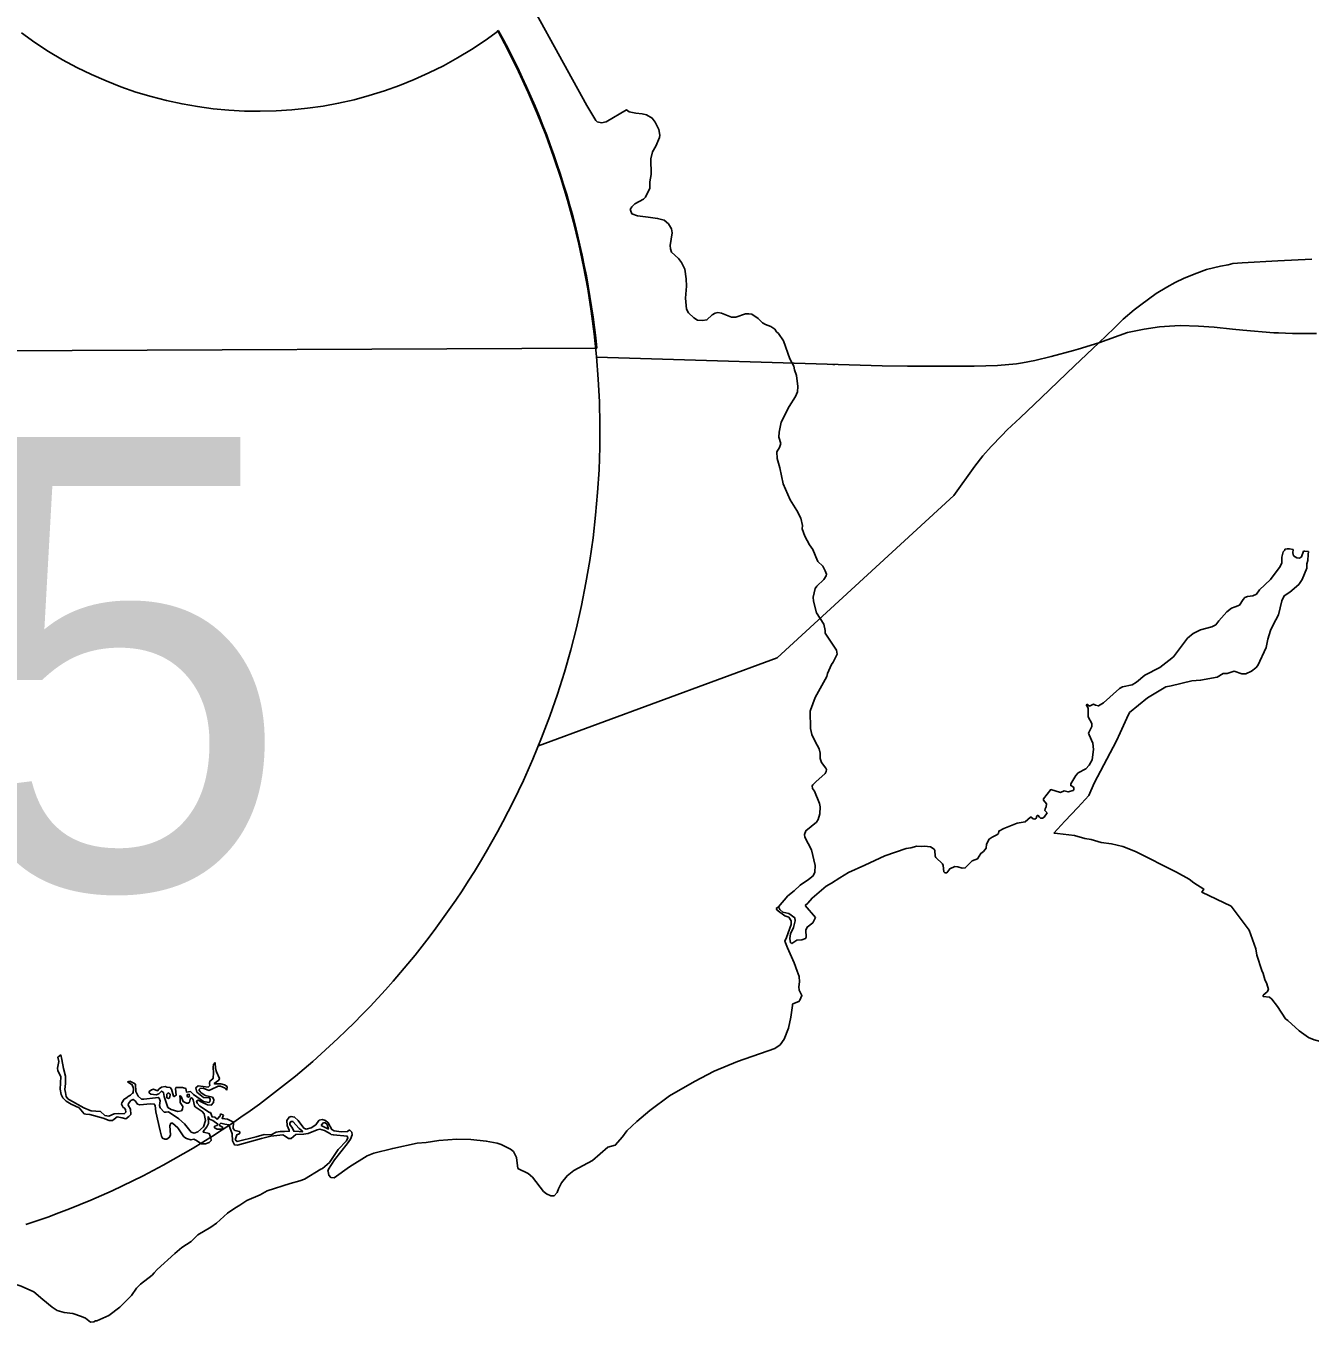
# Model space of a CAD drawing. Extents: x 0 to 2603, y -226 to 830.
# Drawn here: x 88.41 to 98.95, y 486.03 to 496.67 of the extents above; entities that cross this region are included whole.
import ezdxf

# ---------------------------------------------------------------- set-up
doc = ezdxf.new("R2010")
doc.units = 0
for name, color, linetype in [('CT_TSH_Map_Interstate_Roads', 7, 'Continuous'), ('CT_TSH_Map_Town_Limits', 7, 'Continuous'), ('CT_TSH_Map_US_and_State_Routes', 7, 'Continuous')]:
    doc.layers.add(name, color=color, linetype=linetype)

msp = doc.modelspace()

# ---------------------------------------------------------------- linework, layer by layer
at = {"layer": 'CT_TSH_Map_Interstate_Roads'}
for p, q in [((98.28, 494.711), (98.216, 494.7)), ((97.217, 494.071), (97.018, 493.881)), ((93.097, 494.025), (83.664, 493.985)), ((96.2, 493.056), (96.028, 492.817))]:
    msp.add_line(p, q, dxfattribs=at)
for points in [[(98.216, 494.7), (98.103, 494.671), (98.022, 494.643), (97.919, 494.602), (97.845, 494.565), (97.775, 494.527)], [(98.966, 494.756), (98.687, 494.742), (98.396, 494.727), (98.319, 494.72), (98.28, 494.711)], [(97.775, 494.527), (97.689, 494.474), (97.563, 494.383), (97.508, 494.34), (97.419, 494.263), (97.343, 494.19), (97.217, 494.071)], [(97.018, 493.881), (96.747, 493.622), (96.572, 493.453)], [(96.572, 493.453), (96.465, 493.356), (96.423, 493.31), (96.335, 493.219), (96.267, 493.141), (96.2, 493.056)], [(96.028, 492.817), (94.577, 491.482), (92.617, 490.761)]]:
    msp.add_lwpolyline(points, dxfattribs=at)
for centre, radius, start, end in [((90.319, 499.235), 3.264, 233.3979, 307.1378), ((86.258, 493.346), 6.864, 288.272, 28.6609), ((86.267, 493.341), 6.864, 5.7168, 28.6609)]:
    msp.add_arc(centre, radius, start, end, dxfattribs=at)
at = {"layer": 'CT_TSH_Map_Town_Limits'}
for points in [[(92.366, 497.2), (93.014, 496.02), (93.089, 495.897), (93.1, 495.884), (93.136, 495.877), (93.174, 495.886), (93.339, 495.982), (93.363, 495.966), (93.417, 495.955), (93.468, 495.951), (93.505, 495.943), (93.552, 495.916), (93.575, 495.882), (93.605, 495.823), (93.613, 495.775), (93.612, 495.755), (93.582, 495.684), (93.553, 495.639), (93.541, 495.58), (93.542, 495.452), (93.532, 495.393), (93.531, 495.34), (93.495, 495.265), (93.479, 495.249), (93.41, 495.21), (93.383, 495.186), (93.371, 495.166), (93.372, 495.159), (93.385, 495.13), (93.431, 495.112), (93.517, 495.101), (93.596, 495.091), (93.649, 495.076), (93.686, 495.046), (93.709, 495.006), (93.714, 494.972), (93.7, 494.868), (93.701, 494.842), (93.711, 494.813), (93.768, 494.761), (93.792, 494.73), (93.82, 494.675), (93.83, 494.595), (93.832, 494.535), (93.826, 494.437), (93.834, 494.346), (93.848, 494.317), (93.892, 494.276), (93.923, 494.255), (93.963, 494.252), (94, 494.258), (94.043, 494.299), (94.069, 494.312), (94.091, 494.318), (94.119, 494.314), (94.201, 494.281), (94.237, 494.28), (94.317, 494.308), (94.344, 494.309), (94.37, 494.304)], [(94.37, 494.304), (94.42, 494.27), (94.457, 494.233), (94.481, 494.22), (94.526, 494.205), (94.558, 494.181), (94.572, 494.161), (94.588, 494.146), (94.63, 494.085), (94.682, 493.937), (94.714, 493.879), (94.72, 493.847), (94.736, 493.802), (94.747, 493.711), (94.744, 493.668), (94.727, 493.629), (94.675, 493.546), (94.611, 493.419), (94.594, 493.336), (94.592, 493.296), (94.606, 493.242), (94.597, 493.209), (94.575, 493.175), (94.576, 493.121), (94.6, 493.043), (94.627, 492.911), (94.683, 492.781), (94.739, 492.694), (94.771, 492.631), (94.784, 492.569), (94.783, 492.543), (94.805, 492.481), (94.844, 492.411), (94.87, 492.373), (94.89, 492.325), (94.896, 492.313), (94.912, 492.274), (94.951, 492.235), (94.972, 492.198), (94.982, 492.171), (94.979, 492.157), (94.961, 492.127), (94.904, 492.071), (94.89, 492.053), (94.874, 491.981), (94.876, 491.949), (94.899, 491.853), (94.959, 491.76), (94.972, 491.706), (94.971, 491.686), (95.063, 491.546), (95.07, 491.514), (95.038, 491.447), (95.023, 491.429), (94.991, 491.355), (94.984, 491.329), (94.89, 491.156), (94.85, 491.053), (94.848, 491.045), (94.851, 490.903), (94.862, 490.854), (94.888, 490.796), (94.921, 490.736), (94.931, 490.699), (94.931, 490.656), (94.94, 490.622), (94.978, 490.577), (94.982, 490.565), (94.98, 490.548), (94.972, 490.534), (94.895, 490.464), (94.869, 490.44), (94.865, 490.431), (94.867, 490.41), (94.883, 490.389), (94.925, 490.286), (94.929, 490.26), (94.927, 490.202), (94.913, 490.156), (94.899, 490.134), (94.812, 490.063), (94.801, 490.032), (94.804, 490.01), (94.86, 489.907), (94.89, 489.778), (94.887, 489.722), (94.874, 489.693), (94.834, 489.661), (94.766, 489.617), (94.718, 489.569), (94.666, 489.528), (94.588, 489.437)], [(95.035, 493.892), (95.052, 493.891)], [(98.742, 492.365), (98.732, 492.354), (98.721, 492.31), (98.721, 492.262), (98.708, 492.232), (98.627, 492.127), (98.538, 492.041), (98.512, 492.006), (98.483, 491.991), (98.439, 491.986), (98.417, 491.977), (98.402, 491.963), (98.372, 491.916), (98.337, 491.901), (98.307, 491.89), (98.269, 491.86), (98.202, 491.786)], [(98.936, 492.331), (98.933, 492.283), (98.925, 492.255), (98.926, 492.219), (98.888, 492.127), (98.861, 492.086), (98.785, 492.021), (98.739, 491.993), (98.72, 491.951), (98.692, 491.836), (98.65, 491.754), (98.626, 491.707), (98.605, 491.635), (98.591, 491.567), (98.524, 491.42), (98.508, 491.4)], [(98.746, 492.375), (98.745, 492.371), (98.742, 492.365)], [(98.765, 492.379), (98.746, 492.375)], [(98.814, 492.372), (98.783, 492.377), (98.765, 492.379)], [(98.811, 492.346), (98.814, 492.372)], [(98.866, 492.3), (98.844, 492.303), (98.815, 492.321), (98.811, 492.346)], [(98.898, 492.36), (98.881, 492.312), (98.866, 492.3)], [(98.938, 492.357), (98.909, 492.358), (98.898, 492.36)], [(98.938, 492.357), (98.936, 492.331)], [(98.202, 491.786), (98.178, 491.755), (98.145, 491.738), (98.053, 491.714), (97.993, 491.683), (97.947, 491.643), (97.831, 491.492), (97.793, 491.46), (97.718, 491.402)], [(97.718, 491.402), (97.596, 491.34), (97.528, 491.283), (97.491, 491.26), (97.412, 491.245), (97.389, 491.232), (97.257, 491.113), (97.214, 491.088), (97.191, 491.093), (97.175, 491.101), (97.142, 491.086)], [(98.508, 491.4), (98.471, 491.374), (98.425, 491.351), (98.393, 491.35), (98.33, 491.374), (98.272, 491.354), (98.24, 491.353), (98.19, 491.325), (98.053, 491.298), (97.982, 491.294), (97.811, 491.254)], [(97.768, 491.244), (97.618, 491.155), (97.471, 491.033), (97.448, 490.987), (97.393, 490.866), (97.362, 490.801)], [(97.811, 491.254), (97.768, 491.244)], [(97.13, 491.066), (97.13, 490.998), (97.16, 490.944), (97.161, 490.919), (97.134, 490.865), (97.138, 490.849), (97.168, 490.783), (97.173, 490.731), (97.162, 490.645), (97.139, 490.601), (97.112, 490.571), (97.047, 490.538), (97.028, 490.517), (96.988, 490.448), (96.988, 490.434), (97.008, 490.423)], [(97.119, 491.102), (97.113, 491.096)], [(97.113, 491.096), (97.123, 491.086), (97.13, 491.066)], [(97.142, 491.086), (97.119, 491.102)], [(97.362, 490.801), (97.179, 490.454), (97.136, 490.353), (97.045, 490.253), (96.939, 490.142), (96.849, 490.043)], [(97.008, 490.423), (97.013, 490.415), (97.013, 490.401), (97.006, 490.392), (96.966, 490.382), (96.933, 490.39), (96.902, 490.378), (96.823, 490.4), (96.764, 490.324), (96.764, 490.313), (96.789, 490.284), (96.786, 490.26), (96.777, 490.243), (96.776, 490.23), (96.795, 490.21)], [(96.795, 490.21), (96.769, 490.175), (96.755, 490.167)], [(96.755, 490.167), (96.739, 490.167), (96.73, 490.173), (96.721, 490.187), (96.712, 490.187), (96.706, 490.178), (96.706, 490.168), (96.693, 490.159), (96.679, 490.161), (96.663, 490.173), (96.656, 490.173), (96.613, 490.136), (96.547, 490.126), (96.439, 490.082), (96.397, 490.06), (96.393, 490.04), (96.38, 490.029)], [(96.38, 490.029), (96.343, 490.009), (96.318, 489.994), (96.296, 489.953), (96.293, 489.919), (96.27, 489.892), (96.248, 489.876), (96.222, 489.833), (96.179, 489.816), (96.121, 489.758), (96.097, 489.754), (96.061, 489.766)], [(97.959, 489.666), (97.855, 489.722), (97.519, 489.892), (97.416, 489.933), (97.321, 489.955), (97.236, 489.967), (97.155, 489.992), (97.103, 489.999), (97.019, 490.024), (96.88, 490.04), (96.849, 490.043)], [(95.675, 489.923), (95.637, 489.918), (95.461, 489.856)], [(95.786, 489.935), (95.759, 489.933), (95.724, 489.936), (95.675, 489.923)], [(96.061, 489.766), (96.035, 489.769), (95.994, 489.75), (95.969, 489.717), (95.955, 489.718), (95.946, 489.726), (95.941, 489.777), (95.935, 489.792), (95.88, 489.842), (95.873, 489.855), (95.871, 489.9), (95.866, 489.91), (95.836, 489.93), (95.786, 489.935)], [(95.296, 489.779), (95.163, 489.721), (95.093, 489.677), (95.022, 489.631), (94.979, 489.607), (94.864, 489.51), (94.828, 489.467)], [(95.461, 489.856), (95.296, 489.779)], [(98.305, 489.444), (98.064, 489.557), (98.079, 489.583), (97.998, 489.635), (97.959, 489.666)], [(94.828, 489.467), (94.808, 489.45)], [(94.568, 489.423), (94.588, 489.437)], [(94.568, 489.423), (94.576, 489.411)], [(94.576, 489.411), (94.641, 489.365), (94.673, 489.353), (94.692, 489.324), (94.691, 489.292), (94.653, 489.185), (94.641, 489.157), (94.663, 489.1)], [(94.588, 489.437), (94.599, 489.417)], [(94.599, 489.417), (94.624, 489.395), (94.673, 489.382), (94.721, 489.348), (94.724, 489.323), (94.712, 489.268), (94.688, 489.216), (94.681, 489.177), (94.687, 489.143), (94.692, 489.142)], [(94.893, 489.351), (94.871, 489.307), (94.823, 489.271), (94.813, 489.247), (94.816, 489.188), (94.811, 489.177), (94.781, 489.167), (94.74, 489.165), (94.698, 489.136), (94.692, 489.142)], [(94.808, 489.45), (94.893, 489.351)], [(98.305, 489.444), (98.452, 489.246), (98.506, 489.093), (98.516, 489.041), (98.557, 488.915), (98.568, 488.889), (98.581, 488.841), (98.596, 488.804), (98.61, 488.759), (98.6, 488.741)], [(94.663, 489.1), (94.716, 488.978), (94.742, 488.909), (94.759, 488.866), (94.761, 488.821), (94.754, 488.782), (94.759, 488.754), (94.78, 488.709), (94.764, 488.67), (94.756, 488.659), (94.707, 488.642), (94.703, 488.636)], [(98.6, 488.741), (98.567, 488.712), (98.567, 488.702), (98.62, 488.697), (98.639, 488.68), (98.686, 488.618), (98.751, 488.519), (98.769, 488.504)], [(92.781, 487.121), (92.807, 487.171), (92.853, 487.229), (92.907, 487.271), (93.062, 487.354), (93.186, 487.465), (93.248, 487.48), (93.308, 487.549), (93.344, 487.597), (93.425, 487.676), (93.531, 487.764), (93.693, 487.885), (93.898, 488.002), (94.06, 488.089), (94.252, 488.168), (94.559, 488.274), (94.601, 488.304), (94.634, 488.351), (94.67, 488.442), (94.69, 488.532), (94.704, 488.627), (94.703, 488.636)], [(98.769, 488.504), (98.862, 488.418), (98.939, 488.365), (98.987, 488.345), (99.061, 488.327), (99.108, 488.338), (99.137, 488.352), (99.232, 488.371), (99.372, 488.384), (99.387, 488.382)], [(88.673, 488.204), (88.679, 488.168), (88.668, 488.113), (88.673, 488.09), (88.696, 488.044), (88.694, 487.989)], [(88.697, 488.221), (88.673, 488.204)], [(88.697, 488.221), (88.705, 488.185), (88.718, 488.109)], [(88.718, 488.109), (88.735, 488.048), (88.736, 487.986)], [(89.951, 488.144), (89.946, 488.121), (89.95, 488.071), (89.948, 488.034), (89.945, 488.025)], [(89.964, 488.158), (89.951, 488.144)], [(89.967, 488.111), (89.974, 488.082), (89.999, 488.029), (89.994, 488.015), (89.956, 487.988), (89.96, 487.983), (90.01, 487.983), (90.041, 487.976)], [(89.964, 488.158), (89.967, 488.111)], [(88.694, 487.989), (88.69, 487.941), (88.7, 487.896), (88.714, 487.87), (88.74, 487.842), (88.782, 487.818), (88.846, 487.788), (88.887, 487.738), (88.903, 487.734), (88.934, 487.732), (89.044, 487.702), (89.092, 487.682), (89.121, 487.684), (89.135, 487.695), (89.16, 487.712), (89.2, 487.704), (89.231, 487.698), (89.255, 487.715)], [(88.736, 487.986), (88.729, 487.937), (88.734, 487.913)], [(89.262, 488.007), (89.243, 488.001)], [(89.243, 488.001), (89.282, 487.976), (89.293, 487.945), (89.291, 487.91), (89.286, 487.908)], [(89.262, 488.007), (89.296, 487.99), (89.309, 487.981)], [(89.309, 487.981), (89.311, 487.922), (89.332, 487.882), (89.359, 487.857), (89.377, 487.857)], [(89.824, 487.967), (89.805, 487.952), (89.813, 487.916), (89.868, 487.871), (89.917, 487.868), (89.923, 487.856), (89.919, 487.837), (89.912, 487.832), (89.869, 487.84), (89.786, 487.897), (89.77, 487.914)], [(90.059, 487.931), (90.045, 487.949), (90.008, 487.965), (89.988, 487.965), (89.93, 487.937), (89.911, 487.93), (89.865, 487.948), (89.84, 487.947), (89.83, 487.934), (89.845, 487.913), (89.882, 487.889), (89.941, 487.875), (89.953, 487.856), (89.951, 487.83), (89.932, 487.81), (89.901, 487.811), (89.859, 487.831), (89.823, 487.85), (89.811, 487.843), (89.816, 487.826), (89.838, 487.801), (89.916, 487.749), (89.924, 487.748)], [(89.905, 487.958), (89.824, 487.967)], [(89.945, 488.025), (89.919, 488.005), (89.918, 487.986), (89.921, 487.971), (89.905, 487.958)], [(90.041, 487.976), (90.062, 487.962), (90.059, 487.931)], [(88.734, 487.913), (88.739, 487.879), (88.755, 487.861), (88.768, 487.852)], [(89.196, 487.829), (89.216, 487.857), (89.242, 487.872), (89.244, 487.877)], [(89.244, 487.877), (89.269, 487.891), (89.286, 487.908)], [(89.377, 487.857), (89.474, 487.869), (89.495, 487.872), (89.504, 487.867), (89.511, 487.845), (89.506, 487.805), (89.513, 487.788), (89.544, 487.752), (89.561, 487.752), (89.579, 487.753), (89.666, 487.698), (89.712, 487.655), (89.767, 487.588), (89.79, 487.578), (89.82, 487.59), (89.867, 487.632), (89.884, 487.682), (89.874, 487.737), (89.858, 487.757), (89.798, 487.795)], [(89.442, 487.934), (89.423, 487.922), (89.423, 487.91), (89.436, 487.9), (89.478, 487.894), (89.5, 487.903), (89.524, 487.924), (89.539, 487.914), (89.544, 487.879), (89.575, 487.791), (89.603, 487.772), (89.657, 487.757), (89.686, 487.761), (89.696, 487.775), (89.697, 487.797), (89.676, 487.832), (89.677, 487.859), (89.674, 487.886), (89.684, 487.88), (89.7, 487.838), (89.727, 487.824), (89.741, 487.824), (89.752, 487.833), (89.76, 487.865), (89.771, 487.87), (89.782, 487.852), (89.793, 487.804), (89.798, 487.795)], [(89.442, 487.934), (89.456, 487.939), (89.491, 487.927), (89.504, 487.944)], [(89.504, 487.944), (89.524, 487.958), (89.552, 487.962), (89.567, 487.956)], [(89.566, 487.9), (89.567, 487.87), (89.58, 487.864), (89.59, 487.872), (89.593, 487.899), (89.578, 487.909), (89.566, 487.9)], [(89.567, 487.956), (89.593, 487.953), (89.605, 487.941), (89.622, 487.884), (89.626, 487.879), (89.642, 487.89), (89.639, 487.944), (89.641, 487.954)], [(89.641, 487.954), (89.696, 487.954)], [(89.696, 487.954), (89.722, 487.946), (89.726, 487.931), (89.727, 487.917), (89.76, 487.92), (89.77, 487.914)], [(89.734, 487.897), (89.734, 487.879), (89.744, 487.875), (89.752, 487.88), (89.751, 487.897), (89.734, 487.897)], [(88.768, 487.852), (88.886, 487.788)], [(88.886, 487.788), (88.938, 487.765), (88.945, 487.763)], [(88.945, 487.763), (89.021, 487.758)], [(89.021, 487.758), (89.058, 487.725), (89.09, 487.719), (89.134, 487.739), (89.173, 487.74), (89.217, 487.738), (89.23, 487.752), (89.226, 487.772), (89.216, 487.787), (89.208, 487.791)], [(89.208, 487.791), (89.195, 487.817), (89.196, 487.829)], [(89.255, 487.715), (89.27, 487.732), (89.269, 487.777), (89.25, 487.808), (89.251, 487.823), (89.272, 487.846), (89.291, 487.856), (89.306, 487.845), (89.327, 487.817), (89.345, 487.811), (89.432, 487.821), (89.463, 487.818), (89.472, 487.805), (89.476, 487.755), (89.512, 487.597), (89.523, 487.554), (89.532, 487.537), (89.549, 487.529), (89.567, 487.53), (89.589, 487.545), (89.598, 487.565), (89.592, 487.639), (89.6, 487.661), (89.613, 487.662), (89.657, 487.622), (89.707, 487.548), (89.727, 487.534), (89.764, 487.524), (89.787, 487.53)], [(89.907, 487.717), (89.909, 487.657), (89.896, 487.63), (89.865, 487.592), (89.867, 487.586), (89.915, 487.575), (89.928, 487.541), (89.93, 487.519), (89.913, 487.502), (89.884, 487.491), (89.851, 487.492), (89.805, 487.521), (89.787, 487.53)], [(89.907, 487.717), (89.917, 487.693), (89.944, 487.682), (89.985, 487.653), (89.979, 487.643), (89.959, 487.636), (89.959, 487.623), (89.981, 487.611), (90.016, 487.612), (90.023, 487.615), (90.024, 487.629), (90, 487.641), (89.999, 487.65), (90.011, 487.66), (90.044, 487.653), (90.075, 487.648), (90.103, 487.574), (90.106, 487.516), (90.123, 487.483), (90.146, 487.48), (90.343, 487.534), (90.421, 487.554), (90.518, 487.564), (90.539, 487.555), (90.566, 487.536), (90.588, 487.536), (90.626, 487.568)], [(89.924, 487.748), (89.938, 487.713), (89.962, 487.71), (89.98, 487.695), (89.988, 487.7), (89.994, 487.713), (90.003, 487.714), (90.006, 487.738)], [(90.006, 487.738), (90.032, 487.728)], [(90.032, 487.728), (90.02, 487.7), (90.065, 487.694), (90.114, 487.668), (90.112, 487.617), (90.124, 487.601)], [(90.572, 487.603), (90.555, 487.641), (90.552, 487.683), (90.57, 487.709), (90.587, 487.716), (90.615, 487.711), (90.646, 487.684), (90.692, 487.619), (90.71, 487.611), (90.752, 487.623), (90.79, 487.648), (90.815, 487.683), (90.817, 487.685)], [(90.654, 487.618), (90.602, 487.675), (90.585, 487.674), (90.576, 487.661), (90.576, 487.651), (90.598, 487.619)], [(90.817, 487.685), (90.843, 487.69), (90.869, 487.682), (90.892, 487.665), (90.921, 487.609), (90.94, 487.597), (90.997, 487.591), (91.05, 487.592), (91.066, 487.606)], [(90.835, 487.643), (90.847, 487.661), (90.863, 487.666), (90.884, 487.649), (90.893, 487.613), (90.835, 487.643)], [(90.124, 487.601), (90.162, 487.593), (90.169, 487.588)], [(90.127, 487.525), (90.143, 487.511), (90.299, 487.55), (90.366, 487.569), (90.422, 487.564), (90.465, 487.586), (90.497, 487.592)], [(90.169, 487.588), (90.161, 487.574), (90.14, 487.564), (90.127, 487.525)], [(90.497, 487.592), (90.534, 487.592)], [(90.534, 487.592), (90.572, 487.594), (90.572, 487.603)], [(90.598, 487.619), (90.609, 487.594), (90.652, 487.592), (90.679, 487.591), (90.681, 487.595), (90.654, 487.618)], [(90.626, 487.568), (90.69, 487.57), (90.726, 487.577), (90.801, 487.607), (90.823, 487.611), (90.86, 487.601), (90.91, 487.574), (90.917, 487.569)], [(90.917, 487.569), (90.934, 487.565), (91.047, 487.555), (91.052, 487.541), (91.041, 487.515), (90.973, 487.444), (90.902, 487.337), (90.844, 487.29), (90.83, 487.283)], [(91.066, 487.606), (91.086, 487.587), (91.089, 487.564), (91.075, 487.529), (91.048, 487.492), (90.944, 487.361), (90.893, 487.283), (90.888, 487.268), (90.892, 487.263)], [(90.892, 487.263), (90.897, 487.233), (90.913, 487.216), (90.941, 487.212), (91.067, 487.303), (91.212, 487.394), (91.267, 487.415), (91.422, 487.453), (91.622, 487.496), (91.695, 487.502), (91.8, 487.519)], [(91.8, 487.519), (91.947, 487.531), (92.063, 487.528), (92.189, 487.514), (92.279, 487.497), (92.311, 487.486)], [(92.311, 487.486), (92.388, 487.448), (92.412, 487.428), (92.438, 487.38), (92.449, 487.29), (92.532, 487.248), (92.57, 487.217), (92.659, 487.099), (92.683, 487.082)], [(90.223, 487.026), (90.332, 487.072), (90.391, 487.105), (90.578, 487.165), (90.659, 487.187), (90.698, 487.202), (90.83, 487.283)], [(92.683, 487.082), (92.718, 487.065), (92.747, 487.065), (92.772, 487.092), (92.781, 487.121)], [(89.975, 486.84), (90.065, 486.922), (90.126, 486.962), (90.167, 486.987), (90.223, 487.026)], [(89.463, 486.432), (89.488, 486.46), (89.632, 486.592), (89.69, 486.639), (89.767, 486.69), (89.822, 486.743), (89.927, 486.807), (89.975, 486.84)], [(87.64, 486.334), (87.836, 486.367), (87.898, 486.383), (88.006, 486.388), (88.155, 486.38), (88.242, 486.364), (88.372, 486.322), (88.476, 486.277), (88.548, 486.214), (88.626, 486.149), (88.667, 486.122)], [(88.98, 486.039), (88.993, 486.037), (89.091, 486.082), (89.182, 486.15), (89.277, 486.245), (89.319, 486.307), (89.351, 486.34), (89.446, 486.413), (89.463, 486.432)], [(88.667, 486.122), (88.723, 486.106), (88.794, 486.098), (88.867, 486.074)], [(88.867, 486.074), (88.899, 486.06), (88.939, 486.027), (88.967, 486.03), (88.98, 486.039)]]:
    msp.add_lwpolyline(points, dxfattribs=at)
at = {"layer": 'CT_TSH_Map_US_and_State_Routes'}
for p, q in [((97.217, 494.071), (97.453, 494.155)), ((97.453, 494.155), (97.591, 494.183)), ((98.401, 494.173), (98.654, 494.153)), ((98.654, 494.153), (98.677, 494.151)), ((98.677, 494.151), (98.692, 494.151)), ((98.692, 494.151), (98.809, 494.146)), ((98.809, 494.146), (98.918, 494.145)), ((98.918, 494.145), (99.004, 494.146)), ((97.047, 494.017), (97.217, 494.071)), ((97.011, 494.007), (97.047, 494.017)), ((95.993, 493.878), (96.195, 493.879)), ((96.195, 493.879), (96.387, 493.884))]:
    msp.add_line(p, q, dxfattribs=at)
for points in [[(97.591, 494.183), (97.717, 494.201), (97.799, 494.207), (97.885, 494.211)], [(97.885, 494.211), (98.036, 494.207), (98.166, 494.198), (98.315, 494.181), (98.401, 494.173)], [(93.095, 493.951), (95.44, 493.882)], [(96.59, 493.906), (96.693, 493.925), (96.827, 493.958), (97.011, 494.007)], [(95.44, 493.882), (95.647, 493.877), (95.993, 493.878)], [(96.387, 493.884), (96.541, 493.897), (96.59, 493.906)]]:
    msp.add_lwpolyline(points, dxfattribs=at)

# ---------------------------------------------------------------- texts
at = {"layer": 'CT_TSH_Map_Interstate_Roads'}
msp.add_text('95', height=3.7137, dxfattribs=at).set_placement((85.055, 489.584))

doc.saveas('drawing.dxf')
